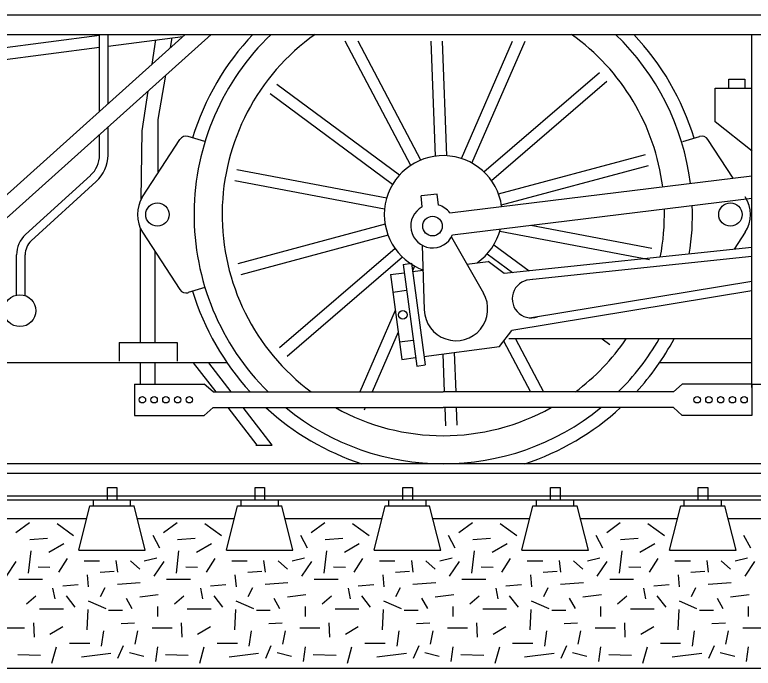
# Model space of a CAD drawing. Extents: x 2 to 10148, y 0 to 380.
# Drawn here: x 83.28 to 108.28, y 209.59 to 231.72 of the extents above; entities that cross this region are included whole.
import ezdxf

# ---------------------------------------------------------------- set-up
doc = ezdxf.new("R2010")
doc.units = 0
doc.layers.add('57', color=7, linetype='Continuous')
doc.layers.add('58', color=7, linetype='Continuous')

msp = doc.modelspace()

# ---------------------------------------------------------------- linework, layer by layer
for p, q in [((49.885, 231.715), (128.234, 231.715)), ((49.885, 231.05), (128.234, 231.05)), ((80.868, 230.334), (86.152, 231.021)), ((82.368, 225.049), (89.046, 231.05)), ((82.894, 224.73), (89.927, 231.05)), ((86.152, 228.449), (86.152, 231.05)), ((86.438, 228.706), (86.438, 231.05)), ((86.438, 230.654), (88.969, 230.983)), ((108.237, 219.093), (108.237, 231.05)), ((87.929, 230.047), (88.052, 230.864)), ((88.554, 230.608), (88.611, 230.936)), ((80.868, 229.93), (86.152, 230.617)), ((88.132, 228.171), (88.392, 229.67)), ((107.458, 229.235), (107.458, 229.54)), ((107.458, 229.54), (107.99, 229.54)), ((107.99, 229.54), (107.99, 229.235)), ((106.989, 228.089), (106.989, 229.235)), ((106.989, 229.235), (108.24, 229.235)), ((87.59, 227.784), (87.792, 229.131)), ((88.132, 226.403), (88.132, 228.171)), ((108.24, 227.097), (106.989, 228.089)), ((86.438, 226.967), (86.438, 227.914)), ((87.565, 225.477), (87.59, 227.784)), ((86.152, 226.967), (86.152, 227.657)), ((87.609, 225.551), (88.869, 227.493)), ((89.721, 227.421), (89.151, 227.595)), ((105.897, 227.421), (106.466, 227.595)), ((107.6, 226.18), (106.748, 227.493)), ((83.649, 224.273), (85.848, 226.279)), ((98.009, 225.011), (108.237, 226.258)), ((83.841, 224.062), (86.041, 226.068)), ((97.583, 225.643), (97.034, 225.583)), ((97.075, 225.212), (97.034, 225.583)), ((97.623, 225.272), (97.583, 225.643)), ((98.1, 224.266), (108.237, 225.502)), ((87.526, 224.505), (87.526, 220.615)), ((87.609, 224.351), (88.869, 222.409)), ((108.008, 224.351), (107.634, 223.774)), ((98.062, 224.191), (99.15, 222.289)), ((97.073, 223.912), (97.144, 221.721)), ((108.237, 223.837), (99.843, 222.956)), ((83.345, 222.225), (83.345, 223.585)), ((83.631, 222.225), (83.631, 223.585)), ((88.033, 220.615), (88.033, 223.69)), ((108.237, 223.527), (100.601, 222.726)), ((96.425, 223.266), (96.708, 223.304)), ((96.425, 223.266), (96.889, 219.824)), ((96.708, 223.304), (97.172, 219.862)), ((98.589, 223.27), (99.302, 223.366)), ((99.843, 222.956), (99.302, 223.366)), ((95.997, 222.92), (96.463, 222.983)), ((96.815, 223.209), (96.743, 223.043)), ((96.746, 223.021), (97.101, 223.069)), ((95.997, 222.92), (96.384, 220.044)), ((108.237, 222.681), (100.773, 221.45)), ((89.721, 222.481), (89.151, 222.307)), ((96.077, 222.323), (96.544, 222.386)), ((108.237, 222.369), (100.103, 221.028)), ((99.69, 220.489), (100.103, 221.028)), ((108.237, 220.739), (100.005, 220.739)), ((86.82, 220.615), (86.82, 219.989)), ((86.82, 220.615), (88.779, 220.615)), ((87.526, 220.615), (88.033, 220.615)), ((88.779, 220.615), (88.779, 219.989)), ((96.304, 220.641), (96.771, 220.704)), ((97.134, 220.145), (99.69, 220.489)), ((96.384, 220.044), (96.851, 220.107)), ((90.465, 219.935), (76.115, 219.935)), ((87.526, 219.935), (87.526, 219.209)), ((88.033, 219.209), (88.033, 219.935)), ((90.094, 218.947), (89.333, 219.935)), ((90.607, 218.947), (89.846, 219.935)), ((96.889, 219.824), (97.172, 219.862)), ((108.237, 219.935), (105.109, 219.935)), ((87.337, 219.209), (87.337, 218.153)), ((87.337, 219.209), (89.695, 219.209)), ((89.997, 218.947), (89.695, 219.209)), ((105.577, 218.947), (105.879, 219.209)), ((108.237, 219.209), (105.879, 219.209)), ((108.237, 219.209), (108.237, 218.153)), ((108.237, 219.209), (108.713, 219.209)), ((89.997, 218.947), (97.787, 218.947)), ((105.577, 218.947), (97.787, 218.947)), ((89.997, 218.415), (89.695, 218.153)), ((89.997, 218.415), (97.787, 218.415)), ((91.484, 217.141), (90.503, 218.415)), ((91.997, 217.141), (91.016, 218.415)), ((95.148, 218.415), (95.109, 218.324)), ((105.577, 218.415), (97.787, 218.415)), ((105.577, 218.415), (105.879, 218.153)), ((87.337, 218.153), (89.695, 218.153)), ((108.237, 218.153), (105.879, 218.153)), ((91.437, 217.141), (91.997, 217.141))]:
    msp.add_line(p, q)
for centre, radius in [((88.11, 224.951), 0.395), ((107.507, 224.951), 0.395), ((97.423, 224.561), 0.332), ((83.455, 221.697), 0.54), ((96.417, 221.558), 0.146), ((87.602, 218.681), 0.108), ((87.999, 218.681), 0.108), ((88.397, 218.681), 0.108), ((88.795, 218.681), 0.108), ((89.192, 218.681), 0.108), ((106.382, 218.681), 0.108), ((106.779, 218.681), 0.108), ((107.177, 218.681), 0.108), ((107.575, 218.681), 0.108), ((107.972, 218.681), 0.108)]:
    msp.add_circle(centre, radius)
for centre, radius, start, end in [((97.787, 224.951), 8.875, 136.5909, 162.9748), ((97.787, 224.951), 8.436, 133.6995, 225.3757), ((97.787, 224.951), 7.486, 125.4402, 233.3262), ((97.787, 224.951), 7.486, 7.198, 54.5598), ((97.787, 224.951), 8.436, 7.17, 46.3005), ((97.787, 224.951), 8.875, 16.943, 43.4091), ((89.078, 227.357), 0.249, 72.9748, 147.024), ((106.539, 227.357), 0.249, 32.976, 107.0252), ((85.22, 226.968), 0.932, 312.3551, 359.9878), ((85.22, 226.967), 1.218, 312.3759, 0.0086), ((88.534, 224.951), 1.102, 147.024, 212.976), ((107.084, 224.951), 1.102, 327.024, 32.976), ((97.423, 224.561), 0.738, 37.5006, 74.2895), ((97.787, 224.951), 8.436, 350.8826, 2.0681), ((97.423, 224.561), 0.738, 118.1599, 336.3991), ((97.787, 224.951), 7.486, 348.9098, 1.4468), ((84.277, 223.585), 0.932, 132.3551, 179.9878), ((84.276, 223.585), 0.645, 132.4165, 180.0492), ((100.772, 222.1), 0.649, 86.7431, 288.6104), ((89.078, 222.545), 0.249, 212.976, 287.0252), ((97.787, 224.951), 8.875, 197.0252, 222.5719), ((98.218, 221.755), 1.074, 181.8518, 29.7671), ((97.787, 224.951), 7.486, 306.6738, 325.7611), ((97.787, 224.951), 8.436, 314.6243, 330.0474), ((97.787, 224.951), 8.875, 317.4281, 331.6679), ((97.787, 224.951), 8.875, 227.4292, 251.9015), ((97.787, 224.951), 8.436, 230.7846, 309.2154), ((97.787, 224.951), 7.486, 240.8205, 299.1795), ((97.787, 224.951), 8.875, 288.0985, 312.5708)]:
    msp.add_arc(centre, radius, start, end)
at = {"layer": '57'}
for p, q in [((168.887, 216.515), (43.643, 216.515)), ((168.887, 216.186), (43.643, 216.186)), ((86.417, 215.709), (86.741, 215.709)), ((86.417, 215.278), (86.417, 215.709)), ((86.741, 215.709), (86.741, 215.278)), ((91.417, 215.709), (91.741, 215.709)), ((91.417, 215.278), (91.417, 215.709)), ((91.741, 215.709), (91.741, 215.278)), ((96.417, 215.709), (96.741, 215.709)), ((96.417, 215.278), (96.417, 215.709)), ((96.741, 215.709), (96.741, 215.278)), ((101.417, 215.709), (101.741, 215.709)), ((101.417, 215.278), (101.417, 215.709)), ((101.741, 215.709), (101.741, 215.278)), ((106.417, 215.709), (106.741, 215.709)), ((106.417, 215.278), (106.417, 215.709)), ((106.741, 215.709), (106.741, 215.278)), ((168.887, 215.412), (43.643, 215.412)), ((168.887, 215.278), (43.643, 215.278)), ((85.947, 215.092), (85.947, 215.278)), ((87.204, 215.092), (87.204, 215.278)), ((90.947, 215.092), (90.947, 215.278)), ((92.204, 215.092), (92.204, 215.278)), ((95.947, 215.092), (95.947, 215.278)), ((97.204, 215.092), (97.204, 215.278)), ((100.947, 215.092), (100.947, 215.278)), ((102.204, 215.092), (102.204, 215.278)), ((105.947, 215.092), (105.947, 215.278)), ((107.204, 215.092), (107.204, 215.278)), ((85.449, 213.592), (85.824, 215.092)), ((85.824, 215.092), (87.324, 215.092)), ((87.699, 213.592), (87.324, 215.092)), ((90.449, 213.592), (90.824, 215.092)), ((90.824, 215.092), (92.324, 215.092)), ((92.699, 213.592), (92.324, 215.092)), ((95.449, 213.592), (95.824, 215.092)), ((95.824, 215.092), (97.324, 215.092)), ((97.699, 213.592), (97.324, 215.092)), ((100.449, 213.592), (100.824, 215.092)), ((100.824, 215.092), (102.324, 215.092)), ((102.699, 213.592), (102.324, 215.092)), ((105.449, 213.592), (105.824, 215.092)), ((105.824, 215.092), (107.324, 215.092)), ((107.699, 213.592), (107.324, 215.092)), ((82.433, 214.657), (85.719, 214.657)), ((83.319, 214.182), (83.776, 214.523)), ((84.716, 214.492), (85.275, 214.089)), ((87.433, 214.657), (90.719, 214.657)), ((88.319, 214.182), (88.776, 214.523)), ((89.716, 214.492), (90.275, 214.089)), ((92.433, 214.657), (95.719, 214.657)), ((93.319, 214.182), (93.776, 214.523)), ((94.716, 214.492), (95.275, 214.089)), ((97.433, 214.657), (100.719, 214.657)), ((98.319, 214.182), (98.776, 214.523)), ((99.716, 214.492), (100.275, 214.089)), ((102.433, 214.657), (105.719, 214.657)), ((103.319, 214.182), (103.776, 214.523)), ((104.716, 214.492), (105.275, 214.089)), ((107.433, 214.657), (110.719, 214.657)), ((83.787, 213.95), (84.385, 213.992)), ((88.193, 213.653), (87.964, 214.081)), ((88.787, 213.95), (89.385, 213.992)), ((93.193, 213.653), (92.964, 214.081)), ((93.787, 213.95), (94.385, 213.992)), ((98.193, 213.653), (97.964, 214.081)), ((98.787, 213.95), (99.385, 213.992)), ((103.193, 213.653), (102.964, 214.081)), ((103.787, 213.95), (104.385, 213.992)), ((108.193, 213.653), (107.964, 214.081)), ((84.438, 213.523), (84.945, 213.82)), ((89.438, 213.523), (89.945, 213.82)), ((94.438, 213.523), (94.945, 213.82)), ((99.438, 213.523), (99.945, 213.82)), ((104.438, 213.523), (104.945, 213.82)), ((83.752, 212.816), (83.84, 213.564)), ((85.449, 213.592), (87.699, 213.592)), ((88.752, 212.816), (88.84, 213.564)), ((90.449, 213.592), (92.699, 213.592)), ((93.752, 212.816), (93.84, 213.564)), ((95.449, 213.592), (97.699, 213.592)), ((98.752, 212.816), (98.84, 213.564)), ((100.449, 213.592), (102.699, 213.592)), ((103.752, 212.816), (103.84, 213.564)), ((105.449, 213.592), (107.699, 213.592)), ((84.769, 212.839), (85.067, 213.309)), ((86.707, 213.243), (86.757, 212.839)), ((87.667, 213.225), (88.09, 213.332)), ((89.769, 212.839), (90.067, 213.309)), ((91.707, 213.243), (91.757, 212.839)), ((92.667, 213.225), (93.09, 213.332)), ((94.769, 212.839), (95.067, 213.309)), ((96.707, 213.243), (96.757, 212.839)), ((97.667, 213.225), (98.09, 213.332)), ((99.769, 212.839), (100.067, 213.309)), ((101.707, 213.243), (101.757, 212.839)), ((102.667, 213.225), (103.09, 213.332)), ((104.769, 212.839), (105.067, 213.309)), ((106.707, 213.243), (106.757, 212.839)), ((107.667, 213.225), (108.09, 213.332)), ((83.002, 212.713), (83.334, 213.202)), ((84.069, 213.029), (84.472, 213.011)), ((85.626, 213.225), (86.152, 213.225)), ((87.195, 213.225), (87.511, 212.946)), ((88.002, 212.713), (88.334, 213.202)), ((89.069, 213.029), (89.472, 213.011)), ((90.626, 213.225), (91.152, 213.225)), ((92.195, 213.225), (92.511, 212.946)), ((93.002, 212.713), (93.334, 213.202)), ((94.069, 213.029), (94.472, 213.011)), ((95.626, 213.225), (96.152, 213.225)), ((97.195, 213.225), (97.511, 212.946)), ((98.002, 212.713), (98.334, 213.202)), ((99.069, 213.029), (99.472, 213.011)), ((100.626, 213.225), (101.152, 213.225)), ((102.195, 213.225), (102.511, 212.946)), ((103.002, 212.713), (103.334, 213.202)), ((104.069, 213.029), (104.472, 213.011)), ((105.626, 213.225), (106.152, 213.225)), ((107.195, 213.225), (107.511, 212.946)), ((108.002, 212.713), (108.334, 213.202)), ((85.783, 212.346), (85.748, 212.755)), ((86.171, 212.839), (86.643, 212.881)), ((90.783, 212.346), (90.748, 212.755)), ((91.171, 212.839), (91.643, 212.881)), ((95.783, 212.346), (95.748, 212.755)), ((96.171, 212.839), (96.643, 212.881)), ((100.783, 212.346), (100.748, 212.755)), ((101.171, 212.839), (101.643, 212.881)), ((105.783, 212.346), (105.748, 212.755)), ((106.171, 212.839), (106.643, 212.881)), ((83.421, 212.606), (84.225, 212.606)), ((86.757, 212.434), (87.53, 212.499)), ((88.421, 212.606), (89.225, 212.606)), ((91.757, 212.434), (92.53, 212.499)), ((93.421, 212.606), (94.225, 212.606)), ((96.757, 212.434), (97.53, 212.499)), ((98.421, 212.606), (99.225, 212.606)), ((101.757, 212.434), (102.53, 212.499)), ((103.421, 212.606), (104.225, 212.606)), ((106.757, 212.434), (107.53, 212.499)), ((84.648, 211.941), (84.575, 212.304)), ((85.432, 212.411), (84.91, 212.369)), ((86.186, 212.025), (86.342, 212.327)), ((89.648, 211.941), (89.575, 212.304)), ((90.432, 212.411), (89.91, 212.369)), ((91.186, 212.025), (91.342, 212.327)), ((94.648, 211.941), (94.575, 212.304)), ((95.432, 212.411), (94.91, 212.369)), ((96.186, 212.025), (96.342, 212.327)), ((99.648, 211.941), (99.575, 212.304)), ((100.432, 212.411), (99.91, 212.369)), ((101.186, 212.025), (101.342, 212.327)), ((104.648, 211.941), (104.575, 212.304)), ((105.432, 212.411), (104.91, 212.369)), ((106.186, 212.025), (106.342, 212.327)), ((83.684, 211.769), (84, 212.048)), ((85.329, 211.662), (85.032, 212.048)), ((87.511, 212.006), (88.139, 212.09)), ((88.684, 211.769), (89, 212.048)), ((90.329, 211.662), (90.032, 212.048)), ((92.511, 212.006), (93.139, 212.09)), ((93.684, 211.769), (94, 212.048)), ((95.329, 211.662), (95.032, 212.048)), ((97.511, 212.006), (98.139, 212.09)), ((98.684, 211.769), (99, 212.048)), ((100.329, 211.662), (100.032, 212.048)), ((102.511, 212.006), (103.139, 212.09)), ((103.684, 211.769), (104, 212.048)), ((105.329, 211.662), (105.032, 212.048)), ((107.511, 212.006), (108.139, 212.09)), ((85.767, 211.876), (86.362, 211.62)), ((87.054, 211.964), (87.248, 211.62)), ((90.767, 211.876), (91.362, 211.62)), ((92.054, 211.964), (92.248, 211.62)), ((95.767, 211.876), (96.362, 211.62)), ((97.054, 211.964), (97.248, 211.62)), ((100.767, 211.876), (101.362, 211.62)), ((102.054, 211.964), (102.248, 211.62)), ((105.767, 211.876), (106.362, 211.62)), ((107.054, 211.964), (107.248, 211.62)), ((84.122, 211.602), (84.926, 211.602)), ((85.733, 210.895), (85.767, 211.578)), ((86.46, 211.555), (86.932, 211.555)), ((88.124, 211.341), (88.124, 211.685)), ((89.122, 211.602), (89.926, 211.602)), ((90.733, 210.895), (90.767, 211.578)), ((91.46, 211.555), (91.932, 211.555)), ((93.124, 211.341), (93.124, 211.685)), ((94.122, 211.602), (94.926, 211.602)), ((95.733, 210.895), (95.767, 211.578)), ((96.46, 211.555), (96.932, 211.555)), ((98.124, 211.341), (98.124, 211.685)), ((99.122, 211.602), (99.926, 211.602)), ((100.733, 210.895), (100.767, 211.578)), ((101.46, 211.555), (101.932, 211.555)), ((103.124, 211.341), (103.124, 211.685)), ((104.122, 211.602), (104.926, 211.602)), ((105.733, 210.895), (105.767, 211.578)), ((106.46, 211.555), (106.932, 211.555)), ((108.124, 211.341), (108.124, 211.685)), ((83.947, 210.639), (83.928, 211.127)), ((84.472, 210.746), (84.91, 211.002)), ((86.879, 211.109), (87.336, 211.127)), ((88.947, 210.639), (88.928, 211.127)), ((89.472, 210.746), (89.91, 211.002)), ((91.879, 211.109), (92.336, 211.127)), ((93.947, 210.639), (93.928, 211.127)), ((94.472, 210.746), (94.91, 211.002)), ((96.879, 211.109), (97.336, 211.127)), ((98.947, 210.639), (98.928, 211.127)), ((99.472, 210.746), (99.91, 211.002)), ((101.879, 211.109), (102.336, 211.127)), ((103.947, 210.639), (103.928, 211.127)), ((104.472, 210.746), (104.91, 211.002)), ((106.879, 211.109), (107.336, 211.127)), ((82.93, 210.96), (83.612, 210.96)), ((86.221, 210.336), (86.293, 210.853)), ((87.355, 210.402), (87.442, 210.853)), ((87.93, 210.96), (88.612, 210.96)), ((91.221, 210.336), (91.293, 210.853)), ((92.355, 210.402), (92.442, 210.853)), ((92.93, 210.96), (93.612, 210.96)), ((96.221, 210.336), (96.293, 210.853)), ((97.355, 210.402), (97.442, 210.853)), ((97.93, 210.96), (98.612, 210.96)), ((101.221, 210.336), (101.293, 210.853)), ((102.355, 210.402), (102.442, 210.853)), ((102.93, 210.96), (103.612, 210.96)), ((106.221, 210.336), (106.293, 210.853)), ((107.355, 210.402), (107.442, 210.853)), ((107.93, 210.96), (108.612, 210.96)), ((84.541, 209.76), (84.697, 210.318)), ((85.135, 210.443), (85.821, 210.443)), ((86.776, 209.932), (86.966, 210.36)), ((88.052, 209.825), (88.124, 210.318)), ((89.541, 209.76), (89.697, 210.318)), ((90.135, 210.443), (90.821, 210.443)), ((91.776, 209.932), (91.966, 210.36)), ((93.052, 209.825), (93.124, 210.318)), ((94.541, 209.76), (94.697, 210.318)), ((95.135, 210.443), (95.821, 210.443)), ((96.776, 209.932), (96.966, 210.36)), ((98.052, 209.825), (98.124, 210.318)), ((99.541, 209.76), (99.697, 210.318)), ((100.135, 210.443), (100.821, 210.443)), ((101.776, 209.932), (101.966, 210.36)), ((103.052, 209.825), (103.124, 210.318)), ((104.541, 209.76), (104.697, 210.318)), ((105.135, 210.443), (105.821, 210.443)), ((106.776, 209.932), (106.966, 210.36)), ((108.052, 209.825), (108.124, 210.318)), ((83.387, 210.062), (84.156, 210.039)), ((85.539, 209.974), (86.537, 210.104)), ((87.16, 210.123), (87.652, 209.997)), ((88.387, 210.062), (89.156, 210.039)), ((90.539, 209.974), (91.537, 210.104)), ((92.16, 210.123), (92.652, 209.997)), ((93.387, 210.062), (94.156, 210.039)), ((95.539, 209.974), (96.537, 210.104)), ((97.16, 210.123), (97.652, 209.997)), ((98.387, 210.062), (99.156, 210.039)), ((100.539, 209.974), (101.537, 210.104)), ((102.16, 210.123), (102.652, 209.997)), ((103.387, 210.062), (104.156, 210.039)), ((105.539, 209.974), (106.537, 210.104)), ((107.16, 210.123), (107.652, 209.997)), ((43.643, 209.592), (168.887, 209.592))]:
    msp.add_line(p, q, dxfattribs=at)
at = {"layer": '58'}
for p, q in [((96.687, 226.616), (94.463, 230.822)), ((97.03, 226.797), (94.902, 230.822)), ((97.519, 226.928), (97.372, 230.822)), ((97.906, 226.942), (97.761, 230.822)), ((98.403, 226.849), (100.136, 230.822)), ((98.759, 226.693), (100.559, 230.822)), ((99.165, 226.393), (103.076, 229.76)), ((96.304, 226.286), (92.152, 229.349)), ((99.418, 226.099), (103.329, 229.466)), ((96.074, 225.974), (91.922, 229.037)), ((99.655, 225.653), (104.638, 226.989)), ((99.755, 225.278), (104.739, 226.614)), ((95.872, 225.51), (90.802, 226.469)), ((95.8, 225.129), (90.73, 226.088)), ((95.819, 224.624), (90.835, 223.288)), ((100.748, 224.589), (104.844, 223.814)), ((95.919, 224.249), (90.936, 222.913)), ((99.702, 224.392), (104.772, 223.433)), ((96.156, 223.803), (92.245, 220.436)), ((99.5, 223.928), (100.697, 223.045)), ((96.409, 223.509), (92.498, 220.142)), ((99.27, 223.616), (100.125, 222.985)), ((96.16, 221.706), (94.957, 218.947)), ((96.26, 220.965), (95.38, 218.947)), ((100.233, 220.739), (101.181, 218.947)), ((103.169, 220.739), (103.422, 220.553)), ((99.83, 220.672), (100.742, 218.947)), ((98.157, 220.283), (98.207, 218.947)), ((97.77, 220.231), (97.818, 218.947)), ((97.838, 218.415), (97.861, 217.804)), ((98.227, 218.415), (98.249, 217.818))]:
    msp.add_line(p, q, dxfattribs=at)
for start, end in [(7.8811, 250.4237), (304.9298, 345.859)]:
    msp.add_arc((97.787, 224.951), 1.995, start, end, dxfattribs=at)

doc.saveas('drawing.dxf')
